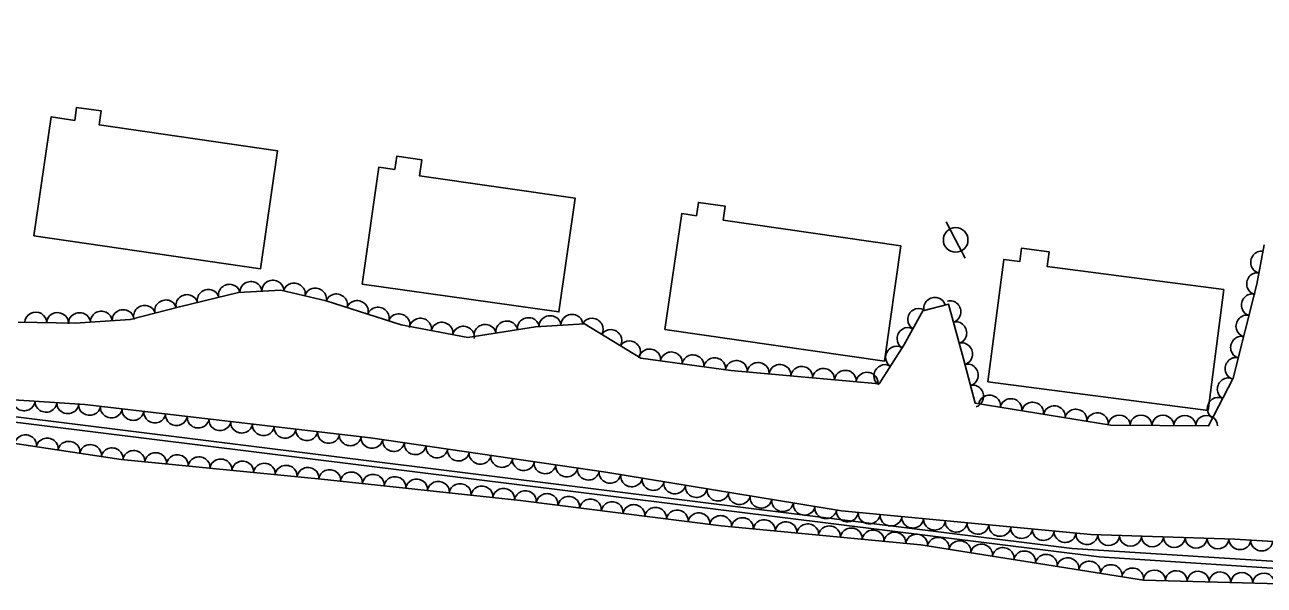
# Model space of a CAD drawing. Extents: x 1722896 to 1754269, y 648279 to 666297.
# Drawn here: x 1744970.8 to 1745197.5, y 651936.6 to 652039.1 of the extents above; entities that cross this region are included whole.
import ezdxf

# ---------------------------------------------------------------- set-up
doc = ezdxf.new("R2010")
doc.units = 0
for name, color, linetype in [('DESIGN - CENTERLINE - Proposed Text', 7, 'Continuous'), ('DESIGN - SCRATCH - User 1', 7, 'Continuous'), ('SURVEY - DTM - Breaklines', 7, 'Continuous'), ('SURVEY - VEGETATION - Features with Text', 7, 'Continuous')]:
    doc.layers.add(name, color=color, linetype=linetype)

msp = doc.modelspace()

# ---------------------------------------------------------------- linework, layer by layer
at = {"layer": 'DESIGN - CENTERLINE - Proposed Text'}
for points in [[(1744972.51, 652000.53), (1745013.96, 651994.52), (1745017.09, 652016.11), (1744984.44, 652020.85), (1744984.81, 652023.38), (1744980.32, 652024.03), (1744979.98, 652021.65), (1744975.66, 652022.28)], [(1745032.55, 651991.71), (1745068.53, 651986.61), (1745071.49, 652007.45), (1745043.04, 652011.49), (1745043.46, 652014.43), (1745038.86, 652015.08), (1745038.52, 652012.67), (1745035.59, 652013.09)], [(1745087.93, 651983.38), (1745128.06, 651977.6), (1745131.1, 651998.7), (1745098.59, 652003.38), (1745098.96, 652005.95), (1745094.04, 652006.66), (1745093.69, 652004.22), (1745090.99, 652004.6)], [(1745146.99, 651973.84), (1745187.26, 651968.6), (1745190.13, 651990.7), (1745157.84, 651994.9), (1745158.19, 651997.63), (1745153.15, 651998.29), (1745152.83, 651995.83), (1745149.9, 651996.21)]]:
    msp.add_lwpolyline(points, close=True, dxfattribs=at)
at = {"layer": 'DESIGN - SCRATCH - User 1'}
msp.add_lwpolyline([(1744399.8, 652039.14), (1744439.33, 652033.59), (1744531.74, 652022.19), (1744697.2, 652001.3), (1745162.42, 651943.32), (1745211.42, 651940.22), (1745242.02, 651947.93), (1745291.42, 651961.24), (1745291.82, 651959.21), (1745211.04, 651938.97), (1745167.32, 651941.84), (1744588.55, 652013.72), (1744528.62, 652021.16), (1744425.23, 652034.35), (1744400.51, 652037.63)], dxfattribs=at)
at = {"layer": 'SURVEY - DTM - Breaklines'}
for q in [(1745139.36, 652003.11), (1745142.84, 651996.47)]:
    msp.add_line((1745141.1, 651999.79), q, dxfattribs=at)
msp.add_circle((1745141.1, 651999.79), 2.25, dxfattribs=at)
at = {"layer": 'SURVEY - VEGETATION - Features with Text'}
for points in [[(1745270.81, 652012.61), (1745278.47, 651984.09), (1745277.14, 651968.3), (1745255.52, 651956.67), (1745222.38, 651949.47), (1745206.19, 651944.22), (1745192.18, 651945.08), (1745165.82, 651945.88), (1745120.2, 651950.21), (1745077.12, 651957.28), (1745034.06, 651963.6), (1744981.85, 651969.69), (1744941.91, 651972.32)], [(1744969.64, 651984.75), (1744980.07, 651984.54), (1744990.12, 651985.22), (1744999.13, 651987.57), (1745009.92, 651990.18), (1745017.64, 651990.59), (1745025.94, 651988.62), (1745039.68, 651984.24), (1745051.88, 651981.95), (1745064.27, 651983.89), (1745073.24, 651984.41), (1745083.53, 651978.17), (1745100, 651975.93), (1745127.1, 651973.49), (1745131.6, 651980.55), (1745135.12, 651986.84), (1745139.79, 651988.02), (1745142.55, 651978.06), (1745144.66, 651969.95), (1745169.47, 651965.88), (1745187.37, 651965.78), (1745191.84, 651974.48), (1745196.21, 651991.7), (1745197.51, 651998.88)], [(1744956.48, 651964.45), (1744988.47, 651959.61), (1745025.08, 651956.04), (1745061.49, 651952.12), (1745098.22, 651947.47), (1745134.75, 651943.99), (1745175.45, 651937.57), (1745209.38, 651936.63)]]:
    msp.add_lwpolyline(points, dxfattribs=at)
for centre, major_axis in [((1745196.94, 651995.72), (0.36, 1.97)), ((1745196.23, 651991.79), (0.36, 1.97)), ((1745008.26, 651989.78), (1.94, 0.47)), ((1745012.2, 651990.3), (2, 0.11)), ((1745016.2, 651990.52), (2, 0.11)), ((1745020.13, 651990), (1.95, -0.46)), ((1745000.48, 651987.89), (1.94, 0.47)), ((1745004.37, 651988.84), (1.94, 0.47)), ((1745024.02, 651989.08), (1.95, -0.46)), ((1745027.87, 651988.01), (1.91, -0.61)), ((1745137.27, 651987.38), (1.94, 0.49)), ((1745195.25, 651987.91), (0.49, 1.94)), ((1744988.82, 651985.13), (2, 0.13)), ((1744992.73, 651985.9), (1.94, 0.5)), ((1744996.6, 651986.91), (1.94, 0.5)), ((1745031.68, 651986.79), (1.91, -0.61)), ((1745035.49, 651985.58), (1.91, -0.61)), ((1745134.25, 651985.28), (0.98, 1.75)), ((1745140.16, 651986.67), (0.53, -1.93)), ((1744972.84, 651984.69), (2, -0.04)), ((1744976.84, 651984.61), (2, -0.04)), ((1744980.84, 651984.59), (2, 0.13)), ((1744984.83, 651984.86), (2, 0.13)), ((1745039.3, 651984.36), (1.91, -0.61)), ((1745043.22, 651983.57), (1.97, -0.37)), ((1745047.15, 651982.83), (1.97, -0.37)), ((1745058.98, 651983.06), (1.98, 0.31)), ((1745062.94, 651983.68), (1.98, 0.31)), ((1745066.91, 651984.04), (2, 0.12)), ((1745070.91, 651984.28), (2, 0.12)), ((1745074.66, 651983.55), (1.71, -1.04)), ((1745141.23, 651982.82), (0.53, -1.93)), ((1745194.26, 651984.03), (0.49, 1.94)), ((1745051.08, 651982.1), (1.97, -0.37)), ((1745055.03, 651982.44), (1.98, 0.31)), ((1745078.08, 651981.47), (1.71, -1.04)), ((1745132.29, 651981.79), (0.98, 1.75)), ((1745081.5, 651979.4), (1.71, -1.04)), ((1745130.21, 651978.38), (1.08, 1.69)), ((1745142.3, 651978.96), (0.53, -1.93)), ((1745193.28, 651980.16), (0.49, 1.94)), ((1745085.14, 651977.95), (1.98, -0.27)), ((1745089.1, 651977.41), (1.98, -0.27)), ((1745093.07, 651976.87), (1.98, -0.27)), ((1745097.03, 651976.33), (1.98, -0.27)), ((1745192.29, 651976.28), (0.49, 1.94)), ((1745101, 651975.84), (1.99, -0.18)), ((1745104.98, 651975.48), (1.99, -0.18)), ((1745108.97, 651975.12), (1.99, -0.18)), ((1745112.95, 651974.76), (1.99, -0.18)), ((1745116.93, 651974.4), (1.99, -0.18)), ((1745120.92, 651974.05), (1.99, -0.18)), ((1745124.9, 651973.69), (1.99, -0.18)), ((1745128.06, 651975), (1.08, 1.69)), ((1745143.32, 651975.09), (0.5, -1.94)), ((1745144.32, 651971.22), (0.5, -1.94)), ((1745190.86, 651972.57), (0.91, 1.78)), ((1745147.31, 651969.52), (1.97, -0.32)), ((1745189.03, 651969.01), (0.91, 1.78)), ((1744970.71, 651970.42), (-2, 0.13)), ((1744974.71, 651970.16), (-2, 0.13)), ((1744978.7, 651969.9), (-2, 0.13)), ((1744982.68, 651969.59), (-1.99, 0.23)), ((1744986.66, 651969.13), (-1.99, 0.23)), ((1744990.63, 651968.66), (-1.99, 0.23)), ((1745151.25, 651968.87), (1.97, -0.32)), ((1745155.2, 651968.22), (1.97, -0.32)), ((1745159.15, 651967.57), (1.97, -0.32)), ((1745163.09, 651966.93), (1.97, -0.32)), ((1744994.6, 651968.2), (-1.99, 0.23)), ((1744998.58, 651967.74), (-1.99, 0.23)), ((1745002.55, 651967.27), (-1.99, 0.23)), ((1745006.52, 651966.81), (-1.99, 0.23)), ((1745010.5, 651966.35), (-1.99, 0.23)), ((1745167.04, 651966.28), (1.97, -0.32)), ((1745171.01, 651965.87), (2, -0.01)), ((1745175.01, 651965.85), (2, -0.01)), ((1745179.01, 651965.83), (2, -0.01)), ((1745183.01, 651965.8), (2, -0.01)), ((1745187.01, 651965.78), (2, -0.01)), ((1745014.47, 651965.88), (-1.99, 0.23)), ((1745018.44, 651965.42), (-1.99, 0.23)), ((1745022.41, 651964.96), (-1.99, 0.23)), ((1745026.39, 651964.49), (-1.99, 0.23)), ((1744971, 651962.25), (1.98, -0.3)), ((1744974.95, 651961.65), (1.98, -0.3)), ((1744978.91, 651961.06), (1.98, -0.3)), ((1744982.86, 651960.46), (1.98, -0.3)), ((1745030.36, 651964.03), (-1.99, 0.23)), ((1745034.33, 651963.56), (-1.98, 0.29)), ((1745038.29, 651962.98), (-1.98, 0.29)), ((1745042.25, 651962.4), (-1.98, 0.29)), ((1745046.21, 651961.82), (-1.98, 0.29)), ((1744986.82, 651959.86), (1.98, -0.3)), ((1744990.79, 651959.38), (1.99, -0.19)), ((1744994.77, 651958.99), (1.99, -0.19)), ((1744998.75, 651958.61), (1.99, -0.19)), ((1745002.73, 651958.22), (1.99, -0.19)), ((1745006.71, 651957.83), (1.99, -0.19)), ((1745050.16, 651961.24), (-1.98, 0.29)), ((1745054.12, 651960.66), (-1.98, 0.29)), ((1745058.08, 651960.07), (-1.98, 0.29)), ((1745062.04, 651959.49), (-1.98, 0.29)), ((1745010.69, 651957.44), (1.99, -0.19)), ((1745014.67, 651957.05), (1.99, -0.19)), ((1745018.65, 651956.67), (1.99, -0.19)), ((1745022.64, 651956.28), (1.99, -0.19)), ((1745026.62, 651955.87), (1.99, -0.21)), ((1745065.99, 651958.91), (-1.98, 0.29)), ((1745069.95, 651958.33), (-1.98, 0.29)), ((1745073.91, 651957.75), (-1.98, 0.29)), ((1745030.59, 651955.45), (1.99, -0.21)), ((1745034.57, 651955.02), (1.99, -0.21)), ((1745038.55, 651954.59), (1.99, -0.21)), ((1745042.52, 651954.16), (1.99, -0.21)), ((1745046.5, 651953.73), (1.99, -0.21)), ((1745050.48, 651953.31), (1.99, -0.21)), ((1745077.87, 651957.16), (-1.97, 0.32)), ((1745081.81, 651956.51), (-1.97, 0.32)), ((1745085.76, 651955.86), (-1.97, 0.32)), ((1745089.71, 651955.22), (-1.97, 0.32)), ((1745054.45, 651952.88), (1.99, -0.21)), ((1745058.43, 651952.45), (1.99, -0.21)), ((1745062.41, 651952.01), (1.98, -0.25)), ((1745066.38, 651951.5), (1.98, -0.25)), ((1745070.34, 651951), (1.98, -0.25)), ((1745093.65, 651954.57), (-1.97, 0.32)), ((1745097.6, 651953.92), (-1.97, 0.32)), ((1745101.55, 651953.27), (-1.97, 0.32)), ((1745074.31, 651950.5), (1.98, -0.25)), ((1745078.28, 651950), (1.98, -0.25)), ((1745082.25, 651949.49), (1.98, -0.25)), ((1745086.22, 651948.99), (1.98, -0.25)), ((1745105.5, 651952.62), (-1.97, 0.32)), ((1745109.44, 651951.98), (-1.97, 0.32)), ((1745113.39, 651951.33), (-1.97, 0.32)), ((1745117.34, 651950.68), (-1.97, 0.32)), ((1745090.18, 651948.49), (1.98, -0.25)), ((1745094.15, 651947.98), (1.98, -0.25)), ((1745098.12, 651947.48), (1.98, -0.25)), ((1745102.1, 651947.1), (1.99, -0.19)), ((1745106.09, 651946.72), (1.99, -0.19)), ((1745121.29, 651950.11), (-1.99, 0.19)), ((1745125.28, 651949.73), (-1.99, 0.19)), ((1745129.26, 651949.35), (-1.99, 0.19)), ((1745133.24, 651948.97), (-1.99, 0.19)), ((1745137.22, 651948.6), (-1.99, 0.19)), ((1745110.07, 651946.34), (1.99, -0.19)), ((1745114.05, 651945.96), (1.99, -0.19)), ((1745118.03, 651945.58), (1.99, -0.19)), ((1745122.01, 651945.21), (1.99, -0.19)), ((1745126, 651944.83), (1.99, -0.19)), ((1745129.98, 651944.45), (1.99, -0.19)), ((1745141.2, 651948.22), (-1.99, 0.19)), ((1745145.19, 651947.84), (-1.99, 0.19)), ((1745149.17, 651947.46), (-1.99, 0.19)), ((1745153.15, 651947.08), (-1.99, 0.19)), ((1745157.13, 651946.71), (-1.99, 0.19)), ((1745161.11, 651946.33), (-1.99, 0.19)), ((1745133.96, 651944.07), (1.99, -0.19)), ((1745137.92, 651943.49), (1.98, -0.31)), ((1745141.87, 651942.87), (1.98, -0.31)), ((1745145.82, 651942.25), (1.98, -0.31)), ((1745165.1, 651945.95), (-1.99, 0.19)), ((1745169.09, 651945.78), (-2, 0.06)), ((1745173.09, 651945.66), (-2, 0.06)), ((1745177.09, 651945.54), (-2, 0.06)), ((1745181.09, 651945.42), (-2, 0.06)), ((1745185.08, 651945.29), (-2, 0.06)), ((1745189.08, 651945.17), (-2, 0.06)), ((1745193.08, 651945.02), (-2, 0.12)), ((1745197.07, 651944.78), (-2, 0.12)), ((1745149.77, 651941.62), (1.98, -0.31)), ((1745153.72, 651941), (1.98, -0.31)), ((1745157.67, 651940.38), (1.98, -0.31)), ((1745161.62, 651939.75), (1.98, -0.31)), ((1745165.57, 651939.13), (1.98, -0.31)), ((1745169.53, 651938.5), (1.98, -0.31)), ((1745173.48, 651937.88), (1.98, -0.31)), ((1745177.45, 651937.51), (2, -0.06)), ((1745181.45, 651937.4), (2, -0.06)), ((1745185.45, 651937.29), (2, -0.06)), ((1745189.45, 651937.18), (2, -0.06)), ((1745193.44, 651937.07), (2, -0.06)), ((1745197.44, 651936.96), (2, -0.06))]:
    msp.add_ellipse(centre, major_axis=major_axis, ratio=0.940188, start_param=0, end_param=3.141593, dxfattribs=at)

doc.saveas('drawing.dxf')
